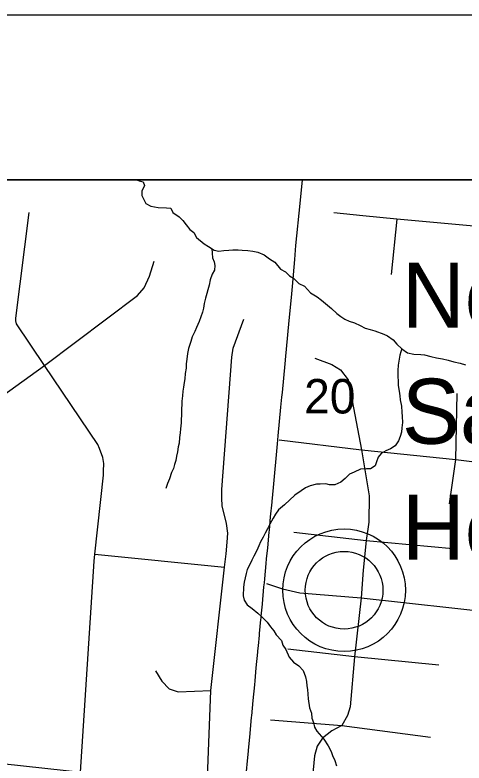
# Model space of a CAD drawing. Extents: x 0 to 34, y 0 to 22.
# Drawn here: x 3.0372 to 3.3098, y 20.546 to 21 of the extents above; entities that cross this region are included whole.
import ezdxf

# ---------------------------------------------------------------- set-up
doc = ezdxf.new("R2010")
doc.units = 0
for name, color, linetype in [('GM_X_City_Street', 7, 'Continuous'), ('GM_X_Corporation', 7, 'Continuous'), ('GM_X_Minor_River', 7, 'Continuous'), ('GM_X_Section_Text', 7, 'Continuous'), ('GM_X_State_Shield', 7, 'Continuous'), ('GM_X_Township_Road', 7, 'Continuous'), ('GM_X_Unincorporated', 7, 'Continuous'), ('GM_X_Unincorporated_Location', 7, 'Continuous'), ('GM_X_Unincorporated_Text', 7, 'Continuous'), ('SH_Cut_Line', 7, 'Continuous'), ('SH_Data', 7, 'Continuous')]:
    doc.layers.add(name, color=color, linetype=linetype)

msp = doc.modelspace()

# ---------------------------------------------------------------- linework, layer by layer
at = {"layer": 'GM_X_City_Street'}
msp.add_line((3.0856882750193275, 20.672781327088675), (3.164468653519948, 20.664855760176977), dxfattribs=at)
for points in [[(3.177151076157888, 20.53473174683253), (3.1789321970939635, 20.55350616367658), (3.1789398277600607, 20.553586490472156), (3.179923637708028, 20.563956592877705), (3.1808627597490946, 20.57385576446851), (3.180932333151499, 20.57471007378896), (3.1818286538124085, 20.584037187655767), (3.182723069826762, 20.59346481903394), (3.1829575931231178, 20.59593704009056), (3.1837068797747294, 20.603834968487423), (3.1846013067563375, 20.61326252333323), (3.1846907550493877, 20.614205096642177), (3.1849687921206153, 20.617135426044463), (3.1855852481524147, 20.623632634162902), (3.185674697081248, 20.624575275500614), (3.18647976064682, 20.633060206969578), (3.186569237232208, 20.63400303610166), (3.186651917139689, 20.63505079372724), (3.1873742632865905, 20.642487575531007), (3.1873832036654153, 20.642581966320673), (3.188367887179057, 20.652959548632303), (3.1885990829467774, 20.655396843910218), (3.188823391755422, 20.65776160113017), (3.1892622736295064, 20.66246970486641), (3.1897023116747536, 20.667190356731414), (3.189958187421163, 20.669935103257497), (3.190612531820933, 20.67661632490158), (3.1915070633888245, 20.68604395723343), (3.191611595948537, 20.68737724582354), (3.192401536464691, 20.695471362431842), (3.1932424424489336, 20.70433381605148), (3.193285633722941, 20.704789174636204), (3.194078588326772, 20.7131959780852), (3.1949144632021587, 20.722058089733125), (3.195750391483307, 20.730920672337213), (3.19658625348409, 20.739782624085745), (3.1968085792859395, 20.74213968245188), (3.197030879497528, 20.74449669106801), (3.197857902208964, 20.753264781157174), (3.198684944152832, 20.762032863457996), (3.199245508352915, 20.767976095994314), (3.1995119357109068, 20.77080105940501), (3.2003389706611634, 20.779569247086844), (3.2011659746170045, 20.788337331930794), (3.2016020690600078, 20.79296099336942), (3.2019929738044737, 20.797105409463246), (3.202823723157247, 20.805873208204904), (3.203656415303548, 20.814640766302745), (3.2038179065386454, 20.816341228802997), (3.205182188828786, 20.830705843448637), (3.2056174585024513, 20.835288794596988), (3.2071721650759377, 20.85165825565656), (3.207801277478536, 20.860182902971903), (3.210382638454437, 20.885668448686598), (3.21183421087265, 20.9), (3.0217630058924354, 20.9)], [(3.0770046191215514, 20.540392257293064), (3.085231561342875, 20.668577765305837), (3.0856882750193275, 20.672781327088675), (3.0908891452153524, 20.720720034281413), (3.0909947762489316, 20.723134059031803), (3.091115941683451, 20.727791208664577), (3.090438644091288, 20.731510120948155), (3.0885900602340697, 20.73681971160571), (3.087428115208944, 20.739367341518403), (3.0551572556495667, 20.78730603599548), (3.0381037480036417, 20.812642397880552), (3.0376439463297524, 20.814313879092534), (3.037625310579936, 20.81607234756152), (3.0457093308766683, 20.880020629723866)], [(3.0551572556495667, 20.78730603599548), (3.111546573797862, 20.829655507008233), (3.1156538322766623, 20.83448044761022), (3.1188663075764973, 20.841421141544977), (3.1217588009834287, 20.85064538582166)], [(3.153945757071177, 20.53200686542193), (3.1561019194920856, 20.59004592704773), (3.164468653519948, 20.664855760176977), (3.1653696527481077, 20.672921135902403), (3.1659319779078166, 20.680119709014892), (3.166453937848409, 20.68560952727), (3.165652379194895, 20.691326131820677), (3.1628903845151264, 20.702032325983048), (3.162825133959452, 20.70677958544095), (3.16276921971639, 20.71209542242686), (3.1688058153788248, 20.79223969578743), (3.1697036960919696, 20.79772020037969), (3.1762249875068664, 20.815391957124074)], [(2.8369911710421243, 20.669335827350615), (2.8419155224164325, 20.719641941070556), (2.843254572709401, 20.727117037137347), (2.8458953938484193, 20.734070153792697), (2.850648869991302, 20.741918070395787), (2.8563779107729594, 20.750875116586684), (2.859832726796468, 20.75445110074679), (2.8639337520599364, 20.75712919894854), (2.876765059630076, 20.7621001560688), (2.8882355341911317, 20.765778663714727), (2.8924515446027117, 20.76673246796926), (2.893495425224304, 20.76688159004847), (2.8962387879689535, 20.767273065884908), (2.942241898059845, 20.76432466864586), (2.9882326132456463, 20.761379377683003), (3.0134260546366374, 20.759766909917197), (3.016293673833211, 20.76063992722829), (3.02012752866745, 20.76224306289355), (3.0551572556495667, 20.78730603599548)], [(3.122591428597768, 20.601926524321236), (3.1264159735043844, 20.595750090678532), (3.1308494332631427, 20.59107740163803), (3.136298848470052, 20.58921950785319), (3.1561019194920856, 20.59004592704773)]]:
    msp.add_lwpolyline(points, dxfattribs=at)
at = {"layer": 'GM_X_Corporation'}
msp.add_lwpolyline([(5.045183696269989, 20.9), (2.100000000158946, 20.9)], dxfattribs=at)
at = {"layer": 'GM_X_Minor_River'}
for points in [[(3.111067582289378, 20.9), (3.1126771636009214, 20.899295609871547), (3.1149385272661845, 20.898822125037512), (3.115797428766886, 20.89650583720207), (3.1141449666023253, 20.893153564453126), (3.1142292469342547, 20.890488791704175), (3.116697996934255, 20.88563462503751), (3.1196733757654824, 20.88399068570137), (3.1242046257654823, 20.88323216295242), (3.129136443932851, 20.883026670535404), (3.131784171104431, 20.88272648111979), (3.133014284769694, 20.880203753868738), (3.136901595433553, 20.87757212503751), (3.139088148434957, 20.875200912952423), (3.14107773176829, 20.87264693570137), (3.143248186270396, 20.869895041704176), (3.1458296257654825, 20.867887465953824), (3.1474252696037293, 20.86497079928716), (3.1520247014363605, 20.861168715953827), (3.154620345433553, 20.85953898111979), (3.158143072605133, 20.857302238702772), (3.1609659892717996, 20.856614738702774), (3.1640237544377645, 20.857057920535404), (3.1670739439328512, 20.857311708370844), (3.1693580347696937, 20.85740640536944), (3.172590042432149, 20.85746227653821), (3.1750483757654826, 20.857169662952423), (3.178652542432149, 20.857019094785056), (3.1816800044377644, 20.85670375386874), (3.1846923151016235, 20.856008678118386), (3.1884347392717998, 20.854522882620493), (3.1917519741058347, 20.85191398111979), (3.194901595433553, 20.849881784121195), (3.1983485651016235, 20.845747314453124), (3.201514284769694, 20.84409579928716), (3.2038902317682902, 20.841716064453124), (3.2063040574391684, 20.840284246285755), (3.2095985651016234, 20.83710716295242), (3.21295273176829, 20.83544712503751), (3.216590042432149, 20.83130413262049), (3.2206733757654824, 20.82885337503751), (3.2232538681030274, 20.82684579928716), (3.226936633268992, 20.82384201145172), (3.22932773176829, 20.821841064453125), (3.2326288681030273, 20.81885337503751), (3.2350284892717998, 20.817042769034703), (3.2374347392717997, 20.81542250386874), (3.2400455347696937, 20.81417250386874), (3.243233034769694, 20.81309011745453), (3.2467851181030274, 20.811611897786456), (3.249759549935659, 20.809967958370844), (3.25276523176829, 20.809083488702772), (3.2555881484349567, 20.808395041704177), (3.2612046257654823, 20.806261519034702), (3.2634432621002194, 20.805217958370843), (3.266768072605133, 20.80279939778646), (3.2689470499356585, 20.80023689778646), (3.2720673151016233, 20.79744617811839), (3.2755815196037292, 20.795020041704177), (3.2793447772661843, 20.794103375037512), (3.283519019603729, 20.793929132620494), (3.285787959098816, 20.793645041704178), (3.289741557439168, 20.792719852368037), (3.2931336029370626, 20.792008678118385), (3.2967159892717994, 20.79128992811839), (3.300108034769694, 20.79057875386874), (3.3036733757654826, 20.789479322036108), (3.307445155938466, 20.788752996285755), (3.3106326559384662, 20.787670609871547)], [(3.156714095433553, 20.85820943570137), (3.1570076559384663, 20.852597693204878), (3.1580559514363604, 20.850273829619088), (3.1585351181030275, 20.84797269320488), (3.158233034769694, 20.845133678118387), (3.1569972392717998, 20.842715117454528), (3.155717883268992, 20.839157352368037), (3.1550209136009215, 20.835954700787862), (3.1543400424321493, 20.83313273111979), (3.1536809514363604, 20.830877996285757), (3.1528097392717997, 20.828063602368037), (3.1521137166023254, 20.82486189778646), (3.1516222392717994, 20.82203140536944), (3.150955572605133, 20.819588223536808), (3.150085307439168, 20.816773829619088), (3.1490247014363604, 20.81396701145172), (3.147357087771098, 20.810234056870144), (3.1463182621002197, 20.80799636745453), (3.1448561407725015, 20.804636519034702), (3.143984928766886, 20.80182212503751), (3.142484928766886, 20.797512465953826), (3.1419858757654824, 20.79449257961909), (3.1414726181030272, 20.79109201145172), (3.141170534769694, 20.78825394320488), (3.141065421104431, 20.785597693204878), (3.140558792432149, 20.782387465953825), (3.140242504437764, 20.779169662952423), (3.1399631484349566, 20.77690072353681), (3.139471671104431, 20.774069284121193), (3.1391847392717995, 20.77161095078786), (3.1388826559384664, 20.768772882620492), (3.138565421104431, 20.765555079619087), (3.138049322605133, 20.752461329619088), (3.137717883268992, 20.748864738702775), (3.1374300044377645, 20.746405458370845), (3.137127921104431, 20.743567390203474), (3.1368040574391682, 20.74016019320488), (3.136335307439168, 20.737898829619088), (3.1358362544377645, 20.734877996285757), (3.1351629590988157, 20.73224447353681), (3.1348684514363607, 20.729596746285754), (3.1340123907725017, 20.727161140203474), (3.1333447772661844, 20.724717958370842), (3.132299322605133, 20.722290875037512), (3.131011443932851, 20.718543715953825), (3.129761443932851, 20.71574447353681), (3.128685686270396, 20.712557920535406)], [(3.2720247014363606, 20.797484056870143), (3.2707718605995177, 20.79350962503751), (3.2702510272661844, 20.78991966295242), (3.2697737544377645, 20.78746890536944), (3.2696459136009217, 20.78424257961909), (3.2697093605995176, 20.781008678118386), (3.2697567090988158, 20.777395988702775), (3.2698570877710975, 20.775110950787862), (3.270480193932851, 20.77166398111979), (3.2707472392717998, 20.76880129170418), (3.2710370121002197, 20.766508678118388), (3.271836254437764, 20.76267439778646), (3.2720663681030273, 20.758863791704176), (3.2723485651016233, 20.756381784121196), (3.2723883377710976, 20.752577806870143), (3.2720711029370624, 20.749360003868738), (3.271777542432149, 20.74671132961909), (3.2711108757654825, 20.744268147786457), (3.270050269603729, 20.74146132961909), (3.268034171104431, 20.738504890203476), (3.2651137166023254, 20.736725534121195), (3.262405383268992, 20.735507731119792), (3.2594925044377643, 20.733917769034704), (3.2576961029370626, 20.73171227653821), (3.256627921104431, 20.728716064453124), (3.2557709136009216, 20.72627951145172), (3.2530398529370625, 20.72449257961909), (3.2505748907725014, 20.724595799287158), (3.246955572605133, 20.72436568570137), (3.2430872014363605, 20.722626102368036), (3.240189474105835, 20.72141587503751), (3.2376108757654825, 20.71867250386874), (3.2350550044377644, 20.716498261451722), (3.2313836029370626, 20.714940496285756), (3.228151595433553, 20.71488462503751), (3.22589023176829, 20.715358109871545), (3.222467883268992, 20.715310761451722), (3.2201837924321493, 20.715215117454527), (3.216344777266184, 20.714234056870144), (3.213636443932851, 20.713016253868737), (3.210906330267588, 20.711229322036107), (3.207190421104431, 20.708533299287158), (3.2008807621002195, 20.702713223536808), (3.1971487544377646, 20.699637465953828), (3.1953372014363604, 20.697052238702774), (3.1939120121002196, 20.69464030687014), (3.1918656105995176, 20.690924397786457), (3.1904262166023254, 20.688133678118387), (3.1889934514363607, 20.685532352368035), (3.187947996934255, 20.6831052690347), (3.1863182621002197, 20.68032212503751), (3.1852728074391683, 20.677895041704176), (3.1840133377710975, 20.67490640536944), (3.18217148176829, 20.671561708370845), (3.180936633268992, 20.66914220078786), (3.179488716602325, 20.66616208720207), (3.1782387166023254, 20.663362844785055), (3.1775796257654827, 20.66111000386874), (3.176906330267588, 20.65847648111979), (3.176422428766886, 20.65583538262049), (3.1759233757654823, 20.652815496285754), (3.1757140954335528, 20.64750204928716), (3.1763675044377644, 20.644814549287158), (3.1781601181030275, 20.642078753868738), (3.1811127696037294, 20.63986568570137), (3.184612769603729, 20.637058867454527), (3.1869896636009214, 20.634679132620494), (3.1902832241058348, 20.63150204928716), (3.1922576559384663, 20.628569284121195), (3.1942548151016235, 20.626205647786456), (3.195682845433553, 20.623865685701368), (3.1989631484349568, 20.62030697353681), (3.199806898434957, 20.617611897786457), (3.2015985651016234, 20.614876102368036), (3.2036961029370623, 20.61022742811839), (3.2062396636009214, 20.607270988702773), (3.209572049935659, 20.605042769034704), (3.212115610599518, 20.602085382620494), (3.213483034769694, 20.59822742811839), (3.2141373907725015, 20.59553898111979), (3.2144120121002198, 20.592866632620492), (3.214701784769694, 20.590574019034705), (3.215244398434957, 20.585039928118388), (3.2159754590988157, 20.57949826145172), (3.2171771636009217, 20.576217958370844), (3.217436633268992, 20.57316587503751), (3.2184764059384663, 20.570650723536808), (3.218933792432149, 20.56778140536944), (3.220361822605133, 20.56544144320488), (3.224728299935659, 20.56050867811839), (3.2274167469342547, 20.556405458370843), (3.229186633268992, 20.553101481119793), (3.2300379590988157, 20.550594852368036), (3.2314347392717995, 20.547496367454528), (3.2324461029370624, 20.544223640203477)]]:
    msp.add_lwpolyline(points, dxfattribs=at)
at = {"layer": 'GM_X_State_Shield'}
msp.add_lwpolyline([(3.520384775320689, 20.9), (3.021891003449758, 20.9), (2.988605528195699, 20.550115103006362), (3.480796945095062, 20.49635008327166)], close=True, dxfattribs=at)
at = {"layer": 'GM_X_Township_Road'}
msp.add_line((3.269091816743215, 20.87600969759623), (3.2655810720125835, 20.842567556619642), dxfattribs=at)
for points in [[(3.507023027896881, 20.9), (3.5052496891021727, 20.885634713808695), (3.505349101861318, 20.880520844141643), (3.500536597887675, 20.881024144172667), (3.4955221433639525, 20.880321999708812), (3.4898055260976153, 20.879417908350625), (3.482849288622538, 20.878383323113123), (3.4494133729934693, 20.866095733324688), (3.438965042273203, 20.862171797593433), (3.4283271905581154, 20.861112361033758), (3.409934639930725, 20.862699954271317), (3.379670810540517, 20.865704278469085), (3.352883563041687, 20.868363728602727), (3.3180526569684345, 20.871678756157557), (3.269091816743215, 20.87600969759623), (3.248334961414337, 20.878066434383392), (3.230784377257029, 20.879970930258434)], [(3.219152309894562, 20.791773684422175), (3.229582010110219, 20.787964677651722), (3.2347953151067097, 20.784556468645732), (3.239408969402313, 20.7785384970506), (3.2476328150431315, 20.736021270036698), (3.252246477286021, 20.708143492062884), (3.2520445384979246, 20.69209662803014), (3.250441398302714, 20.680967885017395), (3.2486363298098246, 20.66301651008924), (3.2473314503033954, 20.64617116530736), (3.2434199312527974, 20.610470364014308), (3.2407138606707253, 20.580187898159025), (3.2391076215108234, 20.574772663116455), (3.2356994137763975, 20.56885410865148), (3.2294825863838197, 20.565545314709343), (3.223964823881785, 20.56103416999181), (3.2206560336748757, 20.55622165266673), (3.218969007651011, 20.55033727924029), (3.216996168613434, 20.529210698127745), (3.2151879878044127, 20.52534888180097)], [(3.197491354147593, 20.742238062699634), (3.2476328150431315, 20.736021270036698), (3.304789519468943, 20.730205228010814), (3.3406518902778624, 20.725830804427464), (3.3730687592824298, 20.72241326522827), (3.379708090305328, 20.721711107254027), (3.3831070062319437, 20.72186023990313), (3.3867451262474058, 20.722518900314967), (3.391834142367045, 20.724087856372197), (3.399455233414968, 20.729102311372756), (3.4017605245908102, 20.731808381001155), (3.4052557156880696, 20.73752807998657), (3.4107828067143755, 20.758312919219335), (3.4113948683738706, 20.77046068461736)], [(3.3009618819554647, 20.703371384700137), (3.304789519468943, 20.730205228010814), (3.305665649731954, 20.770336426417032)], [(3.2065167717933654, 20.686181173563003), (3.250441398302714, 20.680967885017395), (3.302987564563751, 20.67615227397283)], [(3.189870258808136, 20.654994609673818), (3.1995978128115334, 20.651785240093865), (3.2102294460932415, 20.649380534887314), (3.2473314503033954, 20.64617116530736), (3.3317663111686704, 20.637046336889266)], [(3.2945617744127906, 20.605455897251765), (3.2434199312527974, 20.610470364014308), (3.202906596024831, 20.615084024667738)], [(3.1923339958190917, 20.572231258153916), (3.2356994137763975, 20.56885410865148), (3.2895069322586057, 20.561699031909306)]]:
    msp.add_lwpolyline(points, dxfattribs=at)
at = {"layer": 'GM_X_Unincorporated'}
for radius in [0.03720159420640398, 0.023582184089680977]:
    msp.add_circle((3.237012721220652, 20.650894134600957), radius, dxfattribs=at)
at = {"layer": 'GM_X_Unincorporated_Location'}
msp.add_line((3.237012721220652, 20.650894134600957), (3.237012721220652, 20.650894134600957), dxfattribs=at)
at = {"layer": 'SH_Cut_Line'}
msp.add_lwpolyline([(5.67695703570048, 20.9), (2.100000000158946, 20.9), (2.100000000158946, 17.35231410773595)], dxfattribs=at)
at = {"layer": 'SH_Data'}
for p, q in [((2, 21), (8.999999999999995, 21)), ((2.1, 20.9), (8.899999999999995, 20.9))]:
    msp.add_line(p, q, dxfattribs=at)

# ---------------------------------------------------------------- texts
at = {"layer": 'GM_X_Section_Text'}
msp.add_text('20', height=0.0209280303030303, rotation=1e-05, dxfattribs=at).set_placement((3.212751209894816, 20.758142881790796))
at = {"layer": 'GM_X_Unincorporated_Text'}
for s, p in [('North', (3.2721260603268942, 20.81017551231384)), ('Sagamore', (3.2721260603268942, 20.73975793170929)), ('Heights', (3.2721260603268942, 20.669341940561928))]:
    msp.add_text(s, height=0.03948863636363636, rotation=1e-05, dxfattribs=at).set_placement(p)

doc.saveas('drawing.dxf')
